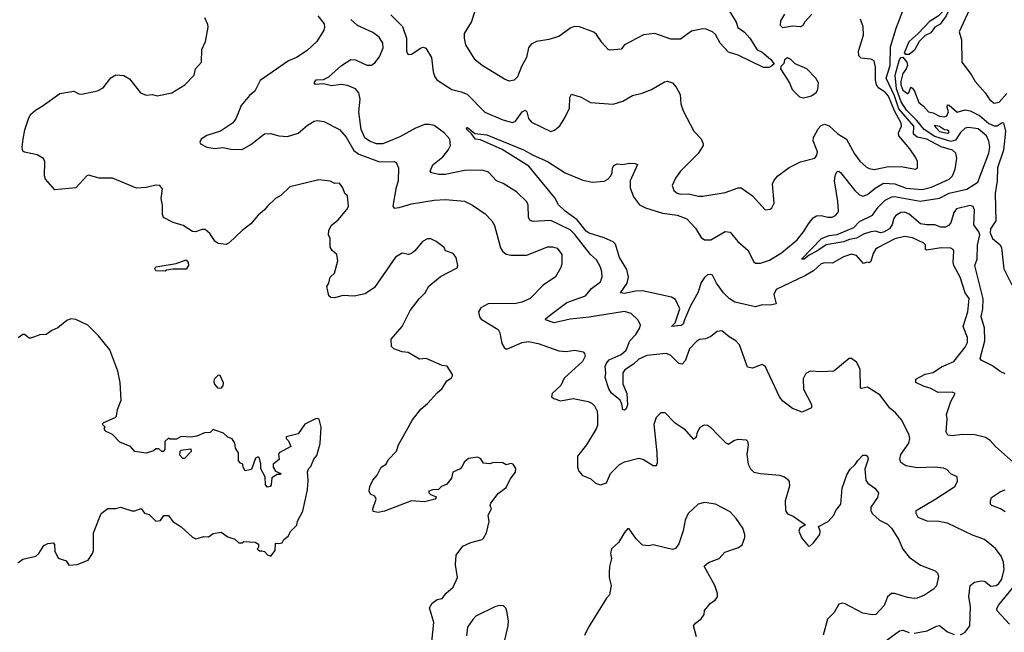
# Model space of a CAD drawing. Extents: x 2056909 to 2160450, y 827444 to 1016825.
# Tile 268 of 501: x 2115775 to 2121929, y 913974 to 917801. Entities that reach past the tile are written whole.
import ezdxf

# ---------------------------------------------------------------- set-up
doc = ezdxf.new("R2010")
doc.units = 0

msp = doc.modelspace()

# ---------------------------------------------------------------- linework, layer by layer
at = {"layer": '0CON10XD'}
for points in [[(2121335, 917583.5), (2121313.5, 917583.5), (2121305.6, 917595), (2121334.2, 917665.8), (2121390, 917715), (2121465.5, 917795), (2121521.3, 917828.7), (2121550.4, 917859.6), (2121554.5, 917875), (2121548.9, 917898.9), (2121522.5, 917935), (2121523.3, 917945), (2121536, 917945), (2121580, 917905), (2121585, 917892.5), (2121584.3, 917865), (2121565.4, 917825), (2121527.3, 917772.7), (2121495, 917754.3), (2121470.9, 917719.1), (2121435, 917701.8), (2121397.5, 917665), (2121368.3, 917611.7), (2121335, 917583.5)], [(2121760.8, 917975), (2121647.1, 917725), (2121662.5, 917675), (2121662.9, 917535), (2121722, 917458), (2121746.5, 917415), (2121810, 917345), (2121839.5, 917299.5), (2121865, 917280.6), (2121897.5, 917285), (2121945, 917340)], [(2120211.2, 917855), (2120252.5, 917785), (2120263.2, 917753.2), (2120305, 917723.8), (2120338.8, 917685), (2120383.6, 917613.6), (2120415, 917597.5), (2120467.5, 917555), (2120490, 917525), (2120475, 917510), (2120457, 917503), (2120425, 917502.5), (2120265, 917578.8), (2120205, 917598), (2120152.5, 917655), (2120125, 917708.8), (2120105, 917726), (2120065, 917742), (2120045, 917743.8), (2119975, 917729.4), (2119905, 917680), (2119845, 917678.8), (2119745.7, 917715.7), (2119675, 917705.8), (2119555.9, 917644.1), (2119533.9, 917616.1), (2119465, 917610), (2119454.1, 917614.1), (2119415, 917656.7), (2119379.3, 917709.3), (2119363.2, 917723.2), (2119275, 917756.7), (2119242.1, 917757.9), (2119220.3, 917749.7), (2119145, 917696), (2119083, 917677), (2119005.5, 917664.5), (2118972.6, 917647.4), (2118955.8, 917625), (2118942, 917565), (2118911.1, 917508.9), (2118885.8, 917445), (2118865, 917424.2), (2118835, 917417.5), (2118805, 917429.2), (2118665, 917514.3), (2118621.3, 917551.3), (2118564.5, 917644.5), (2118555.4, 917685.4), (2118555.8, 917715.8), (2118598.7, 917785), (2118641.2, 917915)], [(2117638.6, 917825), (2117678.1, 917775), (2117681.1, 917755), (2117675.7, 917735), (2117632, 917665), (2117571.3, 917608.7), (2117505.4, 917564.6), (2117455, 917543.3), (2117278.9, 917421.1), (2117245.4, 917354.6), (2117212.4, 917327.6), (2117158.5, 917265), (2117125, 917181.2), (2117105, 917153.8), (2117029.2, 917105), (2116945, 917076.9), (2116910, 917055), (2116900, 917035), (2116906.2, 917025), (2116944.5, 917004.5), (2116995, 916995.7), (2117045, 917003.1), (2117095, 916993.2), (2117165, 916990), (2117219.6, 917020.4), (2117305, 917088.6), (2117345, 917090.6), (2117395, 917075.7), (2117448.3, 917071.7), (2117515, 917091.4), (2117575, 917143.1), (2117615, 917167.8), (2117635, 917171.1), (2117675.4, 917165.4), (2117775, 917115.8), (2117815, 917067.5), (2117864.3, 916984.3), (2117895, 916960.3), (2118025, 916914), (2118115, 916915.8), (2118128.9, 916908.9), (2118143.3, 916875), (2118140.3, 916795), (2118125.3, 916745), (2118107.1, 916637.1), (2118115, 916623.8), (2118146.8, 916626.8), (2118225, 916650.8), (2118365.4, 916674.6), (2118435, 916678.2), (2118555, 916667.9), (2118605, 916642.2), (2118685, 916587.8), (2118727.1, 916545), (2118743.1, 916515), (2118780.6, 916375), (2118791.9, 916355), (2118815, 916337.1), (2118845, 916330), (2118945, 916330), (2119075, 916382.9), (2119105, 916382.9), (2119134.2, 916374.2), (2119164, 916335), (2119163.1, 916275), (2119157.2, 916252.8), (2119124.4, 916195.6), (2119047.2, 916142.8), (2118965, 916060), (2118913, 916037), (2118867.5, 916025), (2118815, 916027.5), (2118702.5, 916025), (2118658.3, 916001.7), (2118642.5, 915975), (2118648.8, 915945), (2118659.2, 915929.2), (2118765.6, 915865), (2118776.4, 915845), (2118788.1, 915778.1), (2118802.3, 915752.3), (2118814.4, 915744.4), (2118825, 915745.6), (2118915, 915783.8), (2118955, 915791.2), (2119015, 915778.5), (2119145, 915732.3), (2119191.1, 915728.9), (2119245, 915736.7), (2119296.7, 915725), (2119305.7, 915715.7), (2119308.8, 915698.8), (2119292.5, 915665), (2119178.5, 915561.5), (2119157.1, 915515), (2119103.3, 915465), (2119099.2, 915445), (2119114.1, 915434.1), (2119155, 915420.8), (2119235, 915434.7), (2119328.8, 915415), (2119353.6, 915403.6), (2119368, 915388), (2119384.4, 915355), (2119386.9, 915326.9), (2119385.5, 915265.5), (2119377.9, 915245), (2119318.8, 915145), (2119262, 915075), (2119260.8, 915005), (2119269.9, 914979.9), (2119292.3, 914952.3), (2119345, 914932), (2119375, 914905.7), (2119404.7, 914895.3), (2119442.2, 914907.8), (2119468.6, 914965), (2119525, 915021.4), (2119555, 915038.1), (2119645, 915061.4), (2119675, 915052.5), (2119735, 915016), (2119755, 915016.2), (2119761.9, 915035), (2119759.5, 915095), (2119740, 915275), (2119755, 915317.5), (2119785, 915346.7), (2119807.3, 915347.3), (2119865, 915287.1), (2119928.8, 915245), (2119985, 915180), (2120005.9, 915194.1), (2120011.2, 915225), (2120027.5, 915255), (2120055, 915270), (2120075, 915267.5), (2120092.5, 915255), (2120138.3, 915208.3), (2120188.3, 915158.3), (2120205, 915150), (2120238.3, 915171.7), (2120265, 915180), (2120315, 915176.7), (2120325, 915167.5), (2120329.2, 915145), (2120320.8, 915085), (2120328.6, 915025), (2120342.5, 914995), (2120363.8, 914975), (2120405, 914965.7), (2120525, 914955.7), (2120555.6, 914945.6), (2120575, 914930), (2120583.8, 914915), (2120587.3, 914887.3), (2120559.2, 914795), (2120562, 914735), (2120575, 914714.3), (2120608.6, 914698.6), (2120687.5, 914645), (2120652, 914625), (2120644.3, 914605), (2120662.7, 914562.7), (2120705, 914512.5), (2120715, 914513.3), (2120735, 914530), (2120776, 914585), (2120778.8, 914605), (2120767.5, 914635), (2120828.8, 914665), (2120863.3, 914705), (2120875.7, 914735), (2120906.5, 914775), (2120916.7, 914875), (2120945, 914957.5), (2120965, 914993.3), (2120997, 915023), (2121012.9, 915047.1), (2121045, 915080), (2121065, 915080), (2121073.6, 915073.6), (2121078, 915055), (2121057, 914993), (2121064.3, 914924.3), (2121075.6, 914905.6), (2121120, 914875), (2121142.5, 914845), (2121137.5, 914815), (2121094.4, 914755), (2121094.3, 914735), (2121104.3, 914715), (2121150, 914675), (2121198.7, 914648.7), (2121225, 914624.2), (2121267.5, 914555), (2121295, 914494), (2121333.7, 914443.7), (2121405, 914393.8), (2121497.3, 914357.3), (2121512.3, 914342.3), (2121518.8, 914325), (2121505, 914263.3), (2121486.8, 914243.2), (2121430, 914205), (2121385, 914186), (2121365, 914184.2), (2121325, 914190.8), (2121245, 914216.9), (2121223.2, 914216.8), (2121200, 914195), (2121178.3, 914141.7), (2121126, 914085), (2121105, 914081.9), (2121045, 914092.9), (2120935, 914152.2), (2120915, 914155.6), (2120895, 914148.6), (2120865, 914098), (2120825, 914056.7), (2120796.5, 913955)], [(2118095, 917832.5), (2118167.8, 917757.8), (2118193.2, 917685), (2118193.2, 917603.2), (2118203, 917583), (2118225, 917586.2), (2118285, 917625.8), (2118298.8, 917628.8), (2118312.9, 917622.9), (2118350, 917565), (2118359.1, 917475), (2118368.9, 917445), (2118383.1, 917425), (2118476, 917365), (2118535, 917351.2), (2118571.4, 917335), (2118683.1, 917223.1), (2118795, 917174.5), (2118855, 917159.4), (2118875, 917167.1), (2118914.8, 917225.2), (2118935, 917236.1), (2118945.4, 917225), (2118955, 917184), (2118975, 917160), (2119095, 917103.3), (2119118.3, 917111.7), (2119151.2, 917138.8), (2119182, 917188), (2119212.3, 917247.7), (2119213.1, 917315), (2119225, 917336.7), (2119285, 917318.1), (2119343.4, 917283.4), (2119485, 917273.1), (2119545, 917291.4), (2119605, 917327.8), (2119665, 917341.9), (2119724.6, 917365.4), (2119805, 917412.5), (2119825, 917417.5), (2119855, 917407.5), (2119878.6, 917378.6), (2119902.8, 917332.8), (2119906.5, 917275), (2119921.7, 917231.7), (2119989.4, 917105), (2120035, 917056.7), (2120048, 917025), (2120048, 917015), (2120015.7, 916965), (2119905.8, 916855), (2119875, 916811.2), (2119854.2, 916765), (2119864, 916735), (2119885, 916717.1), (2119905, 916711.5), (2119957.8, 916712.2), (2120015, 916698.2), (2120045, 916698.5), (2120185, 916722.5), (2120265, 916750), (2120285, 916750), (2120355, 916700), (2120433.9, 916613.9), (2120465, 916616.7), (2120476.7, 916625), (2120490, 916655), (2120480, 916775), (2120491.2, 916798.8), (2120513.3, 916825), (2120585, 916878), (2120655, 916912.9), (2120745, 916936), (2120758.1, 916955), (2120760.6, 916975), (2120734.5, 917045), (2120735.6, 917065), (2120765, 917118.6), (2120785, 917140), (2120805, 917148.1), (2120835, 917138.9), (2120887.8, 917087.8), (2120942.9, 917055), (2120992.3, 916962.3), (2121026.6, 916916.6), (2121065, 916881.1), (2121085, 916870.5), (2121115, 916865.5), (2121204.5, 916884.5)], [(2120725.3, 917834.7), (2120682.8, 917787.2), (2120670.5, 917765), (2120655, 917756.2), (2120605, 917759.7), (2120545, 917750.8), (2120530.5, 917765), (2120532.5, 917795), (2120556.9, 917835)], [(2120704.6, 916525), (2120735, 916562.5), (2120755, 916576.7), (2120785, 916577.8), (2120826.6, 916566.6), (2120853.4, 916566.6), (2120875, 916578.6), (2120888.1, 916595), (2120892.2, 916605), (2120888.4, 916665), (2120867.1, 916795), (2120875, 916833.8), (2120885, 916852), (2120895, 916854.2), (2120905, 916845.7), (2120995.4, 916735), (2121025, 916707.1), (2121045, 916698.2), (2121075, 916708), (2121122.1, 916747.9), (2121175, 916779), (2121244.6, 916774.6), (2121315, 916748.3), (2121415, 916740.3), (2121474.6, 916755.4), (2121585.5, 916805), (2121604.6, 916825), (2121622.7, 916867.3), (2121633.1, 916935), (2121627.1, 916967.1), (2121605.7, 916985), (2121535, 917006.1), (2121445, 917054.4), (2121385, 917067.7), (2121361.7, 917085), (2121363.8, 917135), (2121269.9, 917245), (2121243.6, 917325), (2121190.4, 917435), (2121215.1, 917514.9), (2121218.6, 917631.4), (2121252.3, 917747.7), (2121295, 917857.5)], [(2118735, 915033.8), (2118715, 915026.7), (2118675, 915030), (2118657.7, 915057.7), (2118637.7, 915067.7), (2118581.2, 915058.8), (2118552.7, 915037.3), (2118540.7, 915009.3), (2118527.5, 914995), (2118482.5, 914975), (2118473.6, 914936.4), (2118445, 914900), (2118412.5, 914885), (2118393.6, 914866.4), (2118355, 914863.3), (2118333.3, 914855), (2118332.5, 914845), (2118342.5, 914835), (2118373, 914823), (2118377.5, 914815), (2118372.5, 914805), (2118305, 914789.2), (2118225, 914794), (2118055, 914731.2), (2118015, 914722), (2117985, 914727.5), (2117982, 914745), (2118004, 914805), (2117995, 914823.3), (2117966.7, 914836.7), (2117960, 914855), (2117963.8, 914885), (2117983.3, 914925), (2118010, 914955), (2118033.8, 915005), (2118065, 915023.8), (2118078.7, 915051.3), (2118130.8, 915105), (2118142, 915145), (2118229.7, 915300.3), (2118282.8, 915367.2), (2118325, 915402.5), (2118385, 915470.8), (2118415, 915496), (2118444.2, 915545.8), (2118475, 915563.3), (2118480, 915575), (2118480, 915585), (2118446.2, 915636.2), (2118415, 915641.2), (2118315, 915684.2), (2118275, 915680), (2118202.5, 915722.5), (2118165, 915726.7), (2118114.4, 915744.4), (2118099.5, 915759.5), (2118096.2, 915805), (2118165.8, 915884.2), (2118215.9, 915984.1), (2118271.9, 916058.1), (2118310, 916095), (2118333, 916137), (2118405, 916195.8), (2118508.8, 916251.2), (2118513.3, 916265), (2118504, 916315), (2118485, 916340), (2118437, 916357), (2118427.7, 916377.7), (2118378.8, 916415), (2118345, 916431.1), (2118325, 916431.5), (2118292.9, 916415), (2118245, 916356.7), (2118225, 916341.2), (2118205, 916334), (2118165, 916342.5), (2118125, 916318), (2118086.9, 916263.1), (2117993, 916127), (2117935, 916089.2), (2117865, 916074.2), (2117795, 916077.5), (2117744.1, 916064.1), (2117720, 916065), (2117707.5, 916075), (2117693.8, 916135), (2117706.7, 916155), (2117715, 916192.5), (2117741.7, 916218.3), (2117763.8, 916295), (2117756.7, 916335), (2117728.3, 916358.3), (2117715, 916380), (2117716.2, 916435), (2117706, 916456), (2117707.5, 916485), (2117721.2, 916515), (2117765, 916551.2), (2117820.8, 916615), (2117829.2, 916635), (2117825, 916700), (2117807.5, 916715), (2117795, 916750), (2117775, 916780), (2117745, 916777.5), (2117715, 916793.3), (2117645, 916800), (2117464.1, 916755.9), (2117407.7, 916702.3), (2117375, 916683.8), (2117323, 916637), (2117305, 916613.3), (2117265, 916580), (2117220, 916525), (2117166.1, 916483.9), (2117085, 916406.7), (2117065, 916397.5), (2117015, 916403.8), (2116996.1, 916416.1), (2116963.3, 916465), (2116935, 916490), (2116915, 916491.2), (2116874, 916476), (2116855, 916478.5), (2116795.9, 916515.8), (2116734.6, 916534.6), (2116674.3, 916565), (2116667.1, 916585), (2116667.7, 916642.3), (2116660, 916685), (2116666.7, 916745), (2116650, 916765), (2116625, 916768), (2116565, 916752.5), (2116505, 916749.2), (2116355, 916812), (2116271.7, 916811.7), (2116205, 916830), (2116194.1, 916825.9), (2116125, 916751.2), (2115995, 916738.8), (2115935.8, 916805), (2115929.2, 916825), (2115931.4, 916915), (2115924.4, 916934.4), (2115885, 916956.7), (2115805, 916972.7), (2115795, 916979.4), (2115789.7, 917005), (2115797, 917055), (2115807.5, 917112.5), (2115831.8, 917188.2), (2115845, 917210.8), (2115873.3, 917236.7), (2115915, 917260), (2116025, 917340.8), (2116114.1, 917354.1), (2116145, 917338.8), (2116163.6, 917336.4), (2116262.3, 917357.7), (2116296.7, 917375), (2116345, 917437.5), (2116375, 917456.7), (2116425, 917452.5), (2116462.3, 917432.3), (2116530, 917345), (2116565, 917328.8), (2116605, 917333.3), (2116635, 917326.2), (2116725.5, 917344.5), (2116806.7, 917395), (2116866.2, 917455), (2116873.3, 917495), (2116911.2, 917535), (2116913.8, 917615), (2116936.2, 917665), (2116952.5, 917755), (2116951.7, 917771.7), (2116933, 917813)], [(2121655, 913957.8), (2121685, 913973.6), (2121714.3, 914015), (2121718, 914135), (2121706.9, 914195), (2121716.5, 914265), (2121742.7, 914287.3), (2121785, 914295.5), (2121805, 914293.1), (2121845, 914262.5), (2121878.8, 914265), (2121895, 914277.5), (2121913.3, 914305), (2121929.1, 914365), (2121925, 914412.5), (2121908.7, 914448.7), (2121875, 914496.2), (2121805, 914554.2), (2121731.4, 914581.4), (2121575, 914654.5), (2121520, 914665), (2121447, 914667), (2121391.3, 914691.3), (2121378, 914715), (2121378.8, 914735), (2121502.2, 914807.8), (2121619.2, 914885), (2121637.1, 914915), (2121634.2, 914944.2), (2121595, 914964.2), (2121569.8, 914989.8), (2121549.4, 914999.4), (2121495, 915004.6), (2121385, 915001.8), (2121314.7, 915014.7), (2121282, 915035), (2121276.7, 915055), (2121281.5, 915085), (2121332.1, 915155), (2121339.5, 915185), (2121335.4, 915205.4), (2121289.2, 915299.2), (2121250, 915345), (2121214, 915374), (2121154, 915455), (2121075, 915506.2), (2121036.7, 915496.7), (2121030, 915500), (2121027.8, 915617.8), (2121005, 915661.2), (2120975, 915683.3), (2120960, 915685), (2120863.9, 915606.1), (2120785, 915601.2), (2120715, 915605.6), (2120688.9, 915591.1), (2120672.7, 915557.3), (2120675, 915492.5), (2120725, 915396.7), (2120723.9, 915376.1), (2120665, 915350), (2120605, 915372), (2120545, 915417.5), (2120525, 915445.8), (2120435, 915636.7), (2120415, 915646.7), (2120355, 915624), (2120325, 915631.2), (2120275, 915769.2), (2120251.4, 915795), (2120209.3, 915819.3), (2120163.6, 915856.4), (2120135, 915853.8), (2120095, 915821.4), (2120062, 915808), (2120025, 915802.7), (2120005, 915790.9), (2119962, 915745), (2119935, 915669.2), (2119915, 915648.6), (2119895, 915652.9), (2119842.2, 915705), (2119815.2, 915715.3), (2119695, 915702.6), (2119645, 915679.6), (2119611.3, 915648.7), (2119557.5, 915612.5), (2119545.4, 915594.6), (2119545.6, 915525), (2119569.5, 915465), (2119574.4, 915395), (2119565, 915370), (2119555, 915361.4), (2119545, 915363.8), (2119539.3, 915399.3), (2119527.5, 915425), (2119475, 915467.5), (2119458.4, 915495), (2119433.8, 915565), (2119439.2, 915595), (2119435.4, 915635), (2119442.7, 915655), (2119460, 915675), (2119535, 915710.3), (2119565, 915736.4), (2119589.2, 915795), (2119626.2, 915835), (2119651.2, 915875), (2119654.6, 915895), (2119639.1, 915925), (2119596.4, 915966.4), (2119555, 915978.5), (2119335, 915941.6), (2119215, 915930), (2119115, 915908), (2119062.5, 915925), (2119063.3, 915935), (2119104.1, 915965.9), (2119195, 916034.7), (2119312.1, 916075), (2119349.3, 916120.7), (2119405.8, 916164.2), (2119416.4, 916195), (2119412.7, 916225), (2119404.5, 916255), (2119379.9, 916299.9), (2119343.8, 916333.8), (2119245, 916458.2), (2119215, 916487.4), (2119095, 916547.2), (2118985, 916540.8), (2118965, 916546.9), (2118956.2, 916565), (2118953.1, 916643.1), (2118945, 916663.8), (2118881.2, 916725), (2118796.8, 916776.8), (2118754.6, 916794.6), (2118705, 916847.5), (2118665, 916860.8), (2118555, 916858.2), (2118435.3, 916834.7), (2118395, 916833.6), (2118350, 916845), (2118340.6, 916855), (2118357.7, 916895), (2118419.5, 916945), (2118453.1, 916985), (2118468.1, 917015), (2118462.9, 917055), (2118428.6, 917095), (2118365, 917139.4), (2118335, 917146.7), (2118305, 917145.5), (2118245, 917122.3), (2118151.3, 917068.7), (2118045, 917026.3), (2118005, 917025.2), (2117962.1, 917042.1), (2117933.2, 917063.2), (2117909.5, 917115), (2117895.7, 917225), (2117903.3, 917305), (2117894.5, 917345), (2117875, 917368.5), (2117825, 917390), (2117785, 917395.6), (2117725, 917388.5), (2117675, 917400), (2117625, 917396.2), (2117616.2, 917406.2), (2117628.8, 917425), (2117675, 917428.5), (2117706.5, 917445), (2117786, 917514), (2117845, 917551.9), (2117875, 917550.4), (2117945, 917518), (2117975, 917517.9), (2117995, 917532.5), (2118025, 917569.5), (2118047.9, 917625), (2118044.2, 917655), (2118021.6, 917691.6), (2117981.3, 917721.3), (2117887.5, 917765), (2117845, 917803.3)], [(2121204.5, 916884.5), (2121295, 916881.1), (2121375, 916868), (2121386, 916875), (2121385.6, 916915), (2121375, 916942), (2121339.1, 916995), (2121269.7, 917075), (2121268.4, 917095), (2121286.8, 917135), (2121285.2, 917155), (2121242, 917232), (2121205, 917322.9), (2121185, 917347.8), (2121145, 917372.7), (2121130, 917395), (2121123.8, 917425), (2121124.6, 917504.6), (2121115.8, 917545), (2121095, 917554.4), (2121035, 917561.4), (2121020.6, 917575), (2121018.5, 917605), (2121048.5, 917705), (2121046.2, 917756.2), (2121030, 917805)], [(2120675, 917313.8), (2120725, 917326.2), (2120752.7, 917347.3), (2120764.1, 917365.9), (2120767.7, 917407.7), (2120751.2, 917435), (2120694.1, 917494.1), (2120622.5, 917525), (2120595, 917552.5), (2120575, 917562.5), (2120555, 917550), (2120551.7, 917528.3), (2120531.7, 917508.3), (2120530, 917495), (2120585.9, 917405.9), (2120603.3, 917365), (2120649.3, 917319.3), (2120675, 917313.8)], [(2121935, 915589.3), (2121902.7, 915602.7), (2121855, 915639.5), (2121805, 915662.5), (2121784.6, 915674.6), (2121779.2, 915685), (2121808, 915795), (2121805.7, 915875), (2121785.3, 915945), (2121795.2, 915995), (2121797.2, 916057.2), (2121745.6, 916265), (2121759.4, 916305), (2121762.2, 916392.2), (2121776, 916456), (2121770.7, 916475), (2121739.2, 916519.2), (2121741.9, 916611.9), (2121734.7, 916634.7), (2121715, 916640.2), (2121630.8, 916619.2), (2121613.4, 916596.6), (2121595, 916532), (2121580, 916515), (2121560.8, 916505), (2121532, 916505), (2121495, 916518.8), (2121445, 916518.5), (2121406.3, 916526.3), (2121335, 916587.1), (2121305, 916599.6), (2121282.8, 916597.2), (2121251.3, 916578.7), (2121239.1, 916560.9), (2121228.7, 916521.3), (2121211.1, 916495), (2121175, 916472.7), (2121155, 916470), (2121125, 916480), (2121095.7, 916475.7), (2121048.3, 916461.7), (2121005, 916436.1), (2120961.8, 916428.2), (2120925, 916412.3), (2120815, 916394.3), (2120757.8, 916355), (2120709.1, 916330.9), (2120678, 916305), (2120662, 916305), (2120786.9, 916435), (2120835, 916451.8), (2120885, 916458.2), (2120987.7, 916502.3), (2121025, 916540.5), (2121105, 916580.9), (2121141, 916629), (2121185.4, 916674.6), (2121226, 916694), (2121243.8, 916696.2), (2121402.7, 916667.3), (2121525, 916685.3), (2121585, 916716.3), (2121695, 916741.8), (2121764.7, 916785.3), (2121832.8, 916967.2), (2121837.8, 917005), (2121831.5, 917041.5), (2121818, 917075), (2121765, 917119.5), (2121705, 917128), (2121685, 917124.3), (2121655, 917097.3), (2121625, 917048.1), (2121595, 917040), (2121495, 917070.4), (2121427.6, 917115), (2121381.8, 917171.8), (2121318, 917235), (2121285, 917287.9), (2121255, 917369.6), (2121247.3, 917455), (2121275, 917551.9), (2121285, 917565.7), (2121295, 917566.2), (2121320.9, 917535), (2121324.6, 917515), (2121315.4, 917494.6), (2121294.6, 917465), (2121282.3, 917415), (2121282.7, 917395), (2121295, 917360.8), (2121325, 917340), (2121332.5, 917345), (2121345, 917380), (2121355, 917373.3), (2121368, 917355), (2121394.2, 917284.2), (2121425, 917261.2), (2121455, 917226.2), (2121485, 917220), (2121525, 917197.5), (2121556.4, 917193.6), (2121569.3, 917200.7), (2121580, 917225), (2121572.5, 917255), (2121575, 917270), (2121585, 917267.5), (2121633.6, 917223.6), (2121685, 917238), (2121715, 917231.3), (2121775, 917202.3), (2121832.2, 917152.2), (2121865, 917137.8), (2121885, 917137.5), (2121915, 917157.8), (2121925, 917156), (2121935.9, 917105), (2121923.3, 916985), (2121887.4, 916875), (2121884.4, 916795), (2121872, 916715), (2121875.3, 916545), (2121842.6, 916495), (2121840.2, 916470.2), (2121855, 916434.1), (2121902.9, 916395), (2121912.2, 916375), (2121925.6, 916245), (2121975.7, 916145)], [(2121986, 915035), (2121873.9, 915133.9), (2121841.3, 915171.3), (2121811.2, 915191.2), (2121745, 915208.2), (2121665, 915210), (2121605, 915200.6), (2121575.7, 915205.7), (2121565.8, 915225.8), (2121571.5, 915305), (2121568.2, 915335), (2121594.2, 915415), (2121622.5, 915465), (2121603.8, 915473.8), (2121515, 915471.8), (2121465, 915498.2), (2121428.7, 915508.7), (2121376.7, 915535), (2121376.7, 915555), (2121435, 915585.4), (2121485, 915596.9), (2121537.2, 915632.8), (2121613.5, 915666.5), (2121685.4, 915755), (2121699.1, 915785), (2121698.2, 915815), (2121671.5, 915885), (2121702.2, 915975), (2121708.6, 916058.6), (2121685.5, 916095), (2121653.3, 916193.3), (2121614.5, 916265), (2121610, 916285), (2121614.4, 916355), (2121610, 916365), (2121595, 916373.5), (2121535, 916375.7), (2121442.1, 916362.1), (2121436.2, 916366.2), (2121436.2, 916395), (2121426.7, 916405), (2121355, 916439.1), (2121305, 916446.2), (2121245, 916431.3), (2121137.5, 916375), (2121123.1, 916365), (2121110.5, 916339.5), (2121095, 916290), (2121085, 916282.5), (2121075, 916286.7), (2121048.3, 916278.3), (2121005, 916326.9), (2120975, 916335.6), (2120925, 916318.6), (2120855, 916279.2), (2120805, 916282.7), (2120785, 916276.4), (2120737, 916233), (2120687.3, 916202.7), (2120503.5, 916115), (2120489.5, 916085), (2120504, 916026), (2120465, 916016.9), (2120415, 916018.6), (2120375, 916008), (2120245, 916036.7), (2120210, 916060), (2120174.2, 916095), (2120130.4, 916155), (2120105.7, 916205), (2120095, 916210), (2120075, 916206.5), (2120055, 916191.4), (2120035, 916159.2), (2120013.2, 916095), (2119967, 916013), (2119929.5, 915925), (2119921.1, 915898.9), (2119909.8, 915890.2), (2119850, 915885), (2119872.9, 915907.1), (2119901.5, 915995), (2119873.8, 916053.8), (2119848.4, 916068.4), (2119667.6, 916107.6), (2119625, 916105.4), (2119555, 916090.8), (2119530, 916095), (2119572.9, 916155), (2119580.4, 916195), (2119570.1, 916240.1), (2119524.6, 916315), (2119499.3, 916399.3), (2119485, 916412.5), (2119427.6, 916437.6), (2119335, 916467.5), (2119315, 916479.4), (2119260.3, 916550.3), (2119185, 916604.6), (2119143.5, 916645), (2119119.1, 916689.1), (2118995, 916840.6), (2118956.5, 916885), (2118790.3, 916990.3), (2118655, 917050), (2118624, 917055), (2118598.9, 917088.9), (2118569.2, 917115), (2118567.5, 917125), (2118575, 917127.1), (2118619.2, 917089.2), (2118695, 917082.7), (2118925, 916987.6), (2118984.2, 916954.2), (2119074.4, 916915), (2119183.8, 916843.8), (2119295, 916798.9), (2119355, 916786.2), (2119427.6, 916792.4), (2119452, 916805), (2119470, 916825), (2119478.6, 916845), (2119480, 916875), (2119488.8, 916891.2), (2119510.3, 916899.7), (2119545, 916895.8), (2119585, 916903.8), (2119623, 916903), (2119636, 916896), (2119591.2, 916795), (2119591.4, 916751.4), (2119610.9, 916695), (2119649.4, 916645), (2119686.3, 916626.3), (2119791.9, 916591.9), (2119885, 916579.5), (2119945, 916556.1), (2119999.2, 916499.2), (2120035, 916440.8), (2120055.5, 916425.5), (2120095, 916426.7), (2120185, 916478.5), (2120215, 916474.4), (2120264.5, 916415), (2120328.3, 916358.3), (2120360.9, 916290.9), (2120375, 916280), (2120405, 916280.4), (2120460.8, 916299.2), (2120537.3, 916345), (2120634, 916425), (2120674.7, 916475), (2120704.6, 916525)], [(2121575, 917091.4), (2121583.3, 917095), (2121583.3, 917105), (2121575, 917111.2), (2121555, 917113.3), (2121525, 917133.8), (2121490, 917140), (2121525, 917103.1), (2121575, 917091.4)], [(2116685, 916230), (2116625, 916232.5), (2116620, 916245), (2116625, 916257.5), (2116753, 916277), (2116815, 916300), (2116828.8, 916285), (2116830, 916265), (2116815, 916243.3), (2116735, 916242.5), (2116693, 916237), (2116685, 916230)], [(2115763, 914407), (2115795, 914430), (2115875, 914450), (2115893.8, 914465), (2115925, 914516.7), (2115950.7, 914529.3), (2115985, 914532.5), (2115993, 914523), (2115995, 914480), (2116015, 914437.5), (2116065, 914420), (2116083, 914393), (2116135, 914396.2), (2116202.5, 914425), (2116230, 914465), (2116236.2, 914485), (2116236.7, 914595), (2116283.9, 914716.1), (2116325, 914747.5), (2116375, 914746.2), (2116405, 914756.2), (2116475, 914732.5), (2116495, 914732.5), (2116535, 914747.5), (2116555, 914717.5), (2116585, 914710), (2116625, 914667.5), (2116655, 914672.5), (2116675, 914702.5), (2116705, 914702.5), (2116732.5, 914665), (2116785, 914632.5), (2116855, 914567.5), (2116875, 914557.5), (2116925, 914572.5), (2116955, 914570), (2116985, 914590), (2117035, 914600), (2117075, 914570), (2117120, 914555), (2117145, 914532.5), (2117167, 914533), (2117175, 914540), (2117247, 914537), (2117267.5, 914525), (2117267, 914503), (2117260, 914495), (2117275, 914482.5), (2117288.3, 914481.7), (2117305, 914477.5), (2117325, 914457.5), (2117345, 914450), (2117371.2, 914485), (2117375, 914530), (2117395, 914527.5), (2117416.4, 914533.6), (2117427, 914553), (2117453.3, 914575), (2117470, 914605), (2117507.7, 914642.3), (2117512.3, 914667.7), (2117545, 914730), (2117573, 914863), (2117577.5, 914925), (2117573, 914977), (2117580, 914995), (2117595, 915010), (2117613.9, 915056.1), (2117632.5, 915077.5), (2117653, 915153), (2117660, 915255), (2117647.5, 915305), (2117635, 915310), (2117625, 915306.7), (2117557.5, 915275), (2117515, 915213.3), (2117440, 915195), (2117440, 915185), (2117455, 915170), (2117470, 915135), (2117397.5, 915095), (2117392.5, 915085), (2117397.5, 915052.5), (2117360, 915025), (2117360, 915005), (2117375, 914980), (2117407.5, 914965), (2117405, 914960), (2117385, 914960), (2117351.7, 914938.3), (2117347.5, 914895), (2117340, 914885), (2117325, 914880), (2117312.5, 914895), (2117310, 914945), (2117282.5, 914995), (2117283.3, 915025), (2117275, 915062.5), (2117265, 915070), (2117249.3, 915060.7), (2117225, 914990), (2117185, 914982.5), (2117172.5, 915005), (2117170, 915025), (2117155, 915030), (2117142.5, 915045), (2117142.5, 915095), (2117123.8, 915123.8), (2117120, 915155), (2117103, 915183), (2117075, 915192.5), (2117048.3, 915218.3), (2117000, 915235), (2116985, 915240), (2116965, 915222.5), (2116930.7, 915219.3), (2116881.7, 915198.3), (2116845, 915192.5), (2116785, 915196.7), (2116755, 915180), (2116715, 915180), (2116705, 915187.5), (2116682.5, 915165), (2116683, 915117), (2116677, 915103), (2116663.9, 915103.9), (2116645, 915120), (2116625, 915120), (2116611.7, 915108.3), (2116565, 915093.3), (2116495, 915102.5), (2116467.5, 915135), (2116401.7, 915161.7), (2116355, 915208.8), (2116310.7, 915230.7), (2116302.5, 915245), (2116310, 915255), (2116290, 915275), (2116300, 915285), (2116372.5, 915315), (2116380, 915325), (2116386.7, 915365), (2116408.8, 915425), (2116403.8, 915535), (2116388.8, 915605), (2116338.3, 915738.3), (2116267.5, 915825), (2116201.7, 915891.7), (2116125, 915928.8), (2116095, 915931.2), (2116069.3, 915920.7), (2116012.5, 915875), (2115975, 915860), (2115940, 915835), (2115901.7, 915831.7), (2115845, 915811.2), (2115835, 915811.2), (2115805, 915833.3), (2115795, 915833.3), (2115765, 915813.3)], [(2117035, 915500), (2117047, 915513), (2117048.3, 915531.7), (2117028.3, 915578.3), (2117015, 915580), (2116990, 915555), (2116988.3, 915538.3), (2116993, 915523), (2117011.7, 915501.7), (2117035, 915500)], [(2116805, 915060), (2116795, 915060), (2116775, 915080), (2116777.5, 915105), (2116785, 915112.5), (2116845, 915120), (2116847, 915103), (2116805, 915060)], [(2118350.8, 913915), (2118362.9, 914035), (2118336.4, 914126.4), (2118352.5, 914155), (2118385, 914178.1), (2118415, 914185.7), (2118441.2, 914218.8), (2118484.4, 914255.6), (2118510.6, 914315), (2118500, 914395), (2118503.3, 914455), (2118545, 914512.5), (2118594.3, 914535.7), (2118665, 914553.3), (2118675, 914562.5), (2118693.8, 914595), (2118710, 914665), (2118703.8, 914705), (2118723.8, 914745), (2118716.7, 914765), (2118719.3, 914780.7), (2118765, 914840), (2118815, 914878.8), (2118840.3, 914929.7), (2118873.8, 914975), (2118876.4, 914996.4), (2118860, 915025), (2118845, 915027.5), (2118815, 915020), (2118795, 915033.3), (2118735, 915033.8)], [(2121935.3, 914725.3), (2121905, 914745.4), (2121851.2, 914765), (2121843.8, 914775), (2121842.5, 914795), (2121850, 914815), (2121905, 914853.5), (2121935, 914863.8)], [(2120005.8, 913945.8), (2119986.7, 914015), (2119998.8, 914031.2), (2120035, 914057.5), (2120052.5, 914085), (2120055, 914110), (2120092.5, 914155), (2120122.5, 914175), (2120136.7, 914195), (2120136.2, 914215), (2120120, 914265), (2120053.6, 914386.4), (2120079.3, 914410.7), (2120147.5, 914435), (2120182.5, 914475), (2120266.8, 914503.2), (2120289.7, 914520.3), (2120308, 914565), (2120307.5, 914585), (2120294, 914625), (2120253.8, 914685), (2120215, 914726.2), (2120125, 914773.3), (2120055, 914784), (2120015.9, 914774.1), (2119952.5, 914715), (2119935.5, 914674.5), (2119922.7, 914607.3), (2119894.1, 914525.9), (2119873.6, 914496.4), (2119855, 914491.2), (2119735, 914520), (2119705, 914513.8), (2119667.7, 914517.7), (2119628.1, 914558.1), (2119585, 914620), (2119575, 914620), (2119555, 914597.5), (2119518.8, 914535), (2119473.3, 914495), (2119468.8, 914465), (2119473.8, 914435), (2119461.2, 914385), (2119458.8, 914345), (2119458.8, 914315), (2119471.2, 914265), (2119461.7, 914208.3), (2119443, 914187), (2119330, 914005), (2119305.8, 913954.2)], [(2121961.4, 914025), (2121885, 914107.5), (2121882.3, 914122.3), (2121894.5, 914145), (2121980, 914250)], [(2118807.5, 913925), (2118828.5, 914015), (2118830, 914045), (2118820.8, 914105), (2118814, 914125), (2118798.8, 914138.8), (2118775, 914140.8), (2118745, 914133.1), (2118626.3, 914073.7), (2118607.4, 914052.6), (2118574.5, 914005), (2118567.7, 913952.3)], [(2121365, 913968.8), (2121447.1, 913982.9), (2121505, 914011.9), (2121525, 914015.8), (2121575, 913975.6), (2121615, 913960)], [(2121189.1, 913920.9), (2121275, 913983.3), (2121295, 913987.8), (2121335, 913971.8)]]:
    msp.add_lwpolyline(points, dxfattribs=at)

doc.saveas('drawing.dxf')
